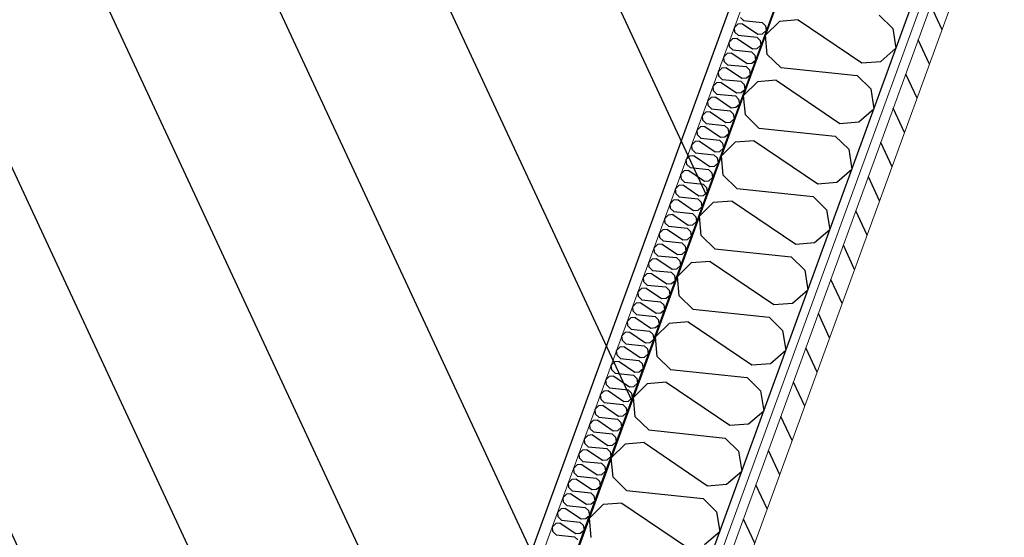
# Model space of a CAD drawing. Header units: millimetres. Extents: x 112481703 to 112588235, y 1264638581 to 1264713486.
# Tile 472 of 487: x 112586453 to 112587600, y 1264690047 to 1264690650. Entities that reach past the tile are written whole.
import ezdxf

# ---------------------------------------------------------------- set-up
doc = ezdxf.new("R2010")
doc.units = ezdxf.units.MM
doc.header["$LTSCALE"] = 0.5
doc.header["$MEASUREMENT"] = 0
doc.linetypes.add('PLINE', pattern=[0])
doc.layers.add('235- Utvendig kledning og overflate', color=7, linetype='Continuous', lineweight=0)
doc.layers.add('236- Innvendig kledning og overflate', color=7, linetype='Continuous', lineweight=0)
for name, color, linetype in [('862- M___Nettoareal', 7, 'Continuous'), ('862- M___Nettoareal(Polylinje)', 7, 'Continuous'), ('LA_farge_dekke_asfalt2', 7, 'Continuous'), ('Yttervegger.A225', 7, 'Continuous'), ('Yttervegger.A225 (Skravur)', 7, 'Continuous')]:
    doc.layers.add(name, color=color, linetype=linetype)
pattern_1 = [(249.956, (112557650, 1264717795), (-81.357, 29.68231), [0, -50]), (249.956, (112557682.11, 1264717756.67), (-81.357, 29.68231), [0, -50])]

# ---------------------------------------------------------------- blocks, each defined once
blk = doc.blocks.new('Teknisk rom_20_17', base_point=(112585163.9, 1264690336.6))
at = {"layer": '862- M___Nettoareal(Polylinje)', "linetype": 'PLINE', "flags": 128}
blk.add_lwpolyline([(112587298.9, 1264690713.8), (112583190, 1264692212.9), (112582398, 1264690042), (112586506.8, 1264688542.9)], close=True, dxfattribs=at)
blk = doc.blocks.new('*X284', base_point=(112557650, 1264717795))
at = {"layer": 'Yttervegger.A225 (Skravur)', "linetype": 'PLINE'}
for p, q in [((112587296.7, 1264690648.8), (112587292.9, 1264690652.5)), ((112587296.7, 1264690648.8), (112587318.3, 1264690646.5)), ((112587318.3, 1264690646.5), (112587322.1, 1264690642.7)), ((112587290, 1264690644.8), (112587286.1, 1264690640.9)), ((112587286.6, 1264690635.4), (112587286.1, 1264690640.9)), ((112587290.4, 1264690631.7), (112587286.6, 1264690635.4)), ((112587295.4, 1264690645.2), (112587290, 1264690644.8)), ((112587295.4, 1264690645.2), (112587313.4, 1264690633)), ((112587318.7, 1264690633.4), (112587323, 1264690637.1)), ((112587322.1, 1264690642.7), (112587323, 1264690637.1)), ((112587283.8, 1264690627.7), (112587279.9, 1264690623.8)), ((112587280.4, 1264690618.3), (112587279.9, 1264690623.8)), ((112587289.1, 1264690628.1), (112587283.8, 1264690627.7)), ((112587289.1, 1264690628.1), (112587307.1, 1264690615.9)), ((112587290.4, 1264690631.7), (112587312.1, 1264690629.4)), ((112587312.1, 1264690629.4), (112587315.9, 1264690625.6)), ((112587313.4, 1264690633), (112587318.7, 1264690633.4)), ((112587315.9, 1264690625.6), (112587316.8, 1264690620)), ((112587284.2, 1264690614.6), (112587280.4, 1264690618.3)), ((112587284.2, 1264690614.6), (112587305.8, 1264690612.3)), ((112587305.8, 1264690612.3), (112587309.7, 1264690608.5)), ((112587307.1, 1264690615.9), (112587312.5, 1264690616.3)), ((112587312.5, 1264690616.3), (112587316.8, 1264690620)), ((112587277.5, 1264690610.5), (112587273.6, 1264690606.7)), ((112587274.1, 1264690601.2), (112587273.6, 1264690606.7)), ((112587277.9, 1264690597.4), (112587274.1, 1264690601.2)), ((112587282.9, 1264690611), (112587277.5, 1264690610.5)), ((112587282.9, 1264690611), (112587300.9, 1264690598.8)), ((112587306.2, 1264690599.2), (112587310.6, 1264690602.9)), ((112587309.7, 1264690608.5), (112587310.6, 1264690602.9)), ((112587271.3, 1264690593.4), (112587267.4, 1264690589.6)), ((112587267.9, 1264690584.1), (112587267.4, 1264690589.6)), ((112587276.6, 1264690593.9), (112587271.3, 1264690593.4)), ((112587276.6, 1264690593.9), (112587294.7, 1264690581.7)), ((112587277.9, 1264690597.4), (112587299.6, 1264690595.2)), ((112587299.6, 1264690595.2), (112587303.4, 1264690591.4)), ((112587300.9, 1264690598.8), (112587306.2, 1264690599.2)), ((112587303.4, 1264690591.4), (112587304.3, 1264690585.8)), ((112587271.7, 1264690580.3), (112587267.9, 1264690584.1)), ((112587271.7, 1264690580.3), (112587293.4, 1264690578.1)), ((112587293.4, 1264690578.1), (112587297.2, 1264690574.3)), ((112587294.7, 1264690581.7), (112587300, 1264690582.1)), ((112587300, 1264690582.1), (112587304.3, 1264690585.8)), ((112587265.1, 1264690576.3), (112587261.1, 1264690572.5)), ((112587261.6, 1264690567), (112587261.1, 1264690572.5)), ((112587265.5, 1264690563.2), (112587261.6, 1264690567)), ((112587270.4, 1264690576.7), (112587265.1, 1264690576.3)), ((112587270.4, 1264690576.7), (112587288.4, 1264690564.5)), ((112587293.8, 1264690565), (112587298.1, 1264690568.7)), ((112587297.2, 1264690574.3), (112587298.1, 1264690568.7)), ((112587258.8, 1264690559.2), (112587254.9, 1264690555.4)), ((112587255.4, 1264690549.9), (112587254.9, 1264690555.4)), ((112587264.2, 1264690559.6), (112587258.8, 1264690559.2)), ((112587264.2, 1264690559.6), (112587282.2, 1264690547.4)), ((112587265.5, 1264690563.2), (112587287.1, 1264690561)), ((112587287.1, 1264690561), (112587290.9, 1264690557.2)), ((112587288.4, 1264690564.5), (112587293.8, 1264690565)), ((112587290.9, 1264690557.2), (112587291.8, 1264690551.6)), ((112587259.2, 1264690546.1), (112587255.4, 1264690549.9)), ((112587259.2, 1264690546.1), (112587280.9, 1264690543.8)), ((112587280.9, 1264690543.8), (112587284.7, 1264690540.1)), ((112587282.2, 1264690547.4), (112587287.5, 1264690547.9)), ((112587287.5, 1264690547.9), (112587291.8, 1264690551.6)), ((112587252.6, 1264690542.1), (112587248.7, 1264690538.3)), ((112587249.2, 1264690532.8), (112587248.7, 1264690538.3)), ((112587253, 1264690529), (112587249.2, 1264690532.8)), ((112587257.9, 1264690542.5), (112587252.6, 1264690542.1)), ((112587257.9, 1264690542.5), (112587275.9, 1264690530.3)), ((112587281.3, 1264690530.7), (112587285.6, 1264690534.5)), ((112587284.7, 1264690540.1), (112587285.6, 1264690534.5)), ((112587246.3, 1264690525), (112587242.4, 1264690521.1)), ((112587242.9, 1264690515.7), (112587242.4, 1264690521.1)), ((112587251.7, 1264690525.4), (112587246.3, 1264690525)), ((112587251.7, 1264690525.4), (112587269.7, 1264690513.2)), ((112587253, 1264690529), (112587274.6, 1264690526.7)), ((112587274.6, 1264690526.7), (112587278.4, 1264690523)), ((112587275.9, 1264690530.3), (112587281.3, 1264690530.7)), ((112587278.4, 1264690523), (112587279.4, 1264690517.4)), ((112587246.7, 1264690511.9), (112587242.9, 1264690515.7)), ((112587246.7, 1264690511.9), (112587268.4, 1264690509.6)), ((112587268.4, 1264690509.6), (112587272.2, 1264690505.9)), ((112587269.7, 1264690513.2), (112587275, 1264690513.6)), ((112587275, 1264690513.6), (112587279.4, 1264690517.4)), ((112587240.1, 1264690507.9), (112587236.2, 1264690504)), ((112587236.7, 1264690498.6), (112587236.2, 1264690504)), ((112587240.5, 1264690494.8), (112587236.7, 1264690498.6)), ((112587245.4, 1264690508.3), (112587240.1, 1264690507.9)), ((112587245.4, 1264690508.3), (112587263.5, 1264690496.1)), ((112587268.8, 1264690496.5), (112587273.1, 1264690500.3)), ((112587272.2, 1264690505.9), (112587273.1, 1264690500.3)), ((112587233.8, 1264690490.8), (112587229.9, 1264690486.9)), ((112587230.4, 1264690481.4), (112587229.9, 1264690486.9)), ((112587239.2, 1264690491.2), (112587233.8, 1264690490.8)), ((112587239.2, 1264690491.2), (112587257.2, 1264690479)), ((112587240.5, 1264690494.8), (112587262.1, 1264690492.5)), ((112587262.1, 1264690492.5), (112587266, 1264690488.8)), ((112587263.5, 1264690496.1), (112587268.8, 1264690496.5)), ((112587266, 1264690488.8), (112587266.9, 1264690483.1)), ((112587234.3, 1264690477.7), (112587230.4, 1264690481.4)), ((112587234.3, 1264690477.7), (112587255.9, 1264690475.4)), ((112587255.9, 1264690475.4), (112587259.7, 1264690471.7)), ((112587257.2, 1264690479), (112587262.6, 1264690479.4)), ((112587262.6, 1264690479.4), (112587266.9, 1264690483.1)), ((112587227.6, 1264690473.7), (112587223.7, 1264690469.8)), ((112587224.2, 1264690464.3), (112587223.7, 1264690469.8)), ((112587228, 1264690460.6), (112587224.2, 1264690464.3)), ((112587232.9, 1264690474.1), (112587227.6, 1264690473.7)), ((112587232.9, 1264690474.1), (112587251, 1264690461.9)), ((112587256.3, 1264690462.3), (112587260.6, 1264690466)), ((112587259.7, 1264690471.7), (112587260.6, 1264690466)), ((112587221.4, 1264690456.6), (112587217.4, 1264690452.7)), ((112587218, 1264690447.2), (112587217.4, 1264690452.7)), ((112587226.7, 1264690457), (112587221.4, 1264690456.6)), ((112587226.7, 1264690457), (112587244.7, 1264690444.8)), ((112587228, 1264690460.6), (112587249.7, 1264690458.3)), ((112587249.7, 1264690458.3), (112587253.5, 1264690454.6)), ((112587251, 1264690461.9), (112587256.3, 1264690462.3)), ((112587253.5, 1264690454.6), (112587254.4, 1264690448.9)), ((112587220.5, 1264690439.9), (112587215.1, 1264690439.5)), ((112587221.8, 1264690443.5), (112587218, 1264690447.2)), ((112587220.5, 1264690439.9), (112587238.5, 1264690427.7)), ((112587221.8, 1264690443.5), (112587243.4, 1264690441.2)), ((112587243.4, 1264690441.2), (112587247.2, 1264690437.4)), ((112587244.7, 1264690444.8), (112587250.1, 1264690445.2)), ((112587250.1, 1264690445.2), (112587254.4, 1264690448.9)), ((112587215.1, 1264690439.5), (112587211.2, 1264690435.6)), ((112587211.7, 1264690430.1), (112587211.2, 1264690435.6)), ((112587215.5, 1264690426.4), (112587211.7, 1264690430.1)), ((112587243.8, 1264690428.1), (112587248.1, 1264690431.8)), ((112587247.2, 1264690437.4), (112587248.1, 1264690431.8)), ((112587208.9, 1264690422.4), (112587205, 1264690418.5)), ((112587205.5, 1264690413), (112587205, 1264690418.5)), ((112587214.2, 1264690422.8), (112587208.9, 1264690422.4)), ((112587214.2, 1264690422.8), (112587232.2, 1264690410.6)), ((112587215.5, 1264690426.4), (112587237.2, 1264690424.1)), ((112587237.2, 1264690424.1), (112587241, 1264690420.3)), ((112587238.5, 1264690427.7), (112587243.8, 1264690428.1)), ((112587241, 1264690420.3), (112587241.9, 1264690414.7)), ((112587208, 1264690405.7), (112587202.6, 1264690405.3)), ((112587209.3, 1264690409.3), (112587205.5, 1264690413)), ((112587208, 1264690405.7), (112587226, 1264690393.5)), ((112587209.3, 1264690409.3), (112587230.9, 1264690407)), ((112587230.9, 1264690407), (112587234.8, 1264690403.2)), ((112587232.2, 1264690410.6), (112587237.6, 1264690411)), ((112587237.6, 1264690411), (112587241.9, 1264690414.7)), ((112587202.6, 1264690405.3), (112587198.7, 1264690401.4)), ((112587199.2, 1264690395.9), (112587198.7, 1264690401.4)), ((112587203, 1264690392.2), (112587199.2, 1264690395.9)), ((112587231.3, 1264690393.9), (112587235.7, 1264690397.6)), ((112587234.8, 1264690403.2), (112587235.7, 1264690397.6)), ((112587196.4, 1264690388.1), (112587192.5, 1264690384.3)), ((112587193, 1264690378.8), (112587192.5, 1264690384.3)), ((112587201.7, 1264690388.6), (112587196.4, 1264690388.1)), ((112587201.7, 1264690388.6), (112587219.8, 1264690376.4)), ((112587203, 1264690392.2), (112587224.7, 1264690389.9)), ((112587224.7, 1264690389.9), (112587228.5, 1264690386.1)), ((112587226, 1264690393.5), (112587231.3, 1264690393.9)), ((112587228.5, 1264690386.1), (112587229.4, 1264690380.5)), ((112587195.5, 1264690371.5), (112587190.2, 1264690371)), ((112587196.8, 1264690375), (112587193, 1264690378.8)), ((112587195.5, 1264690371.5), (112587213.5, 1264690359.3)), ((112587196.8, 1264690375), (112587218.5, 1264690372.8)), ((112587218.5, 1264690372.8), (112587222.3, 1264690369)), ((112587219.8, 1264690376.4), (112587225.1, 1264690376.8)), ((112587225.1, 1264690376.8), (112587229.4, 1264690380.5)), ((112587190.2, 1264690371), (112587186.2, 1264690367.2)), ((112587186.7, 1264690361.7), (112587186.2, 1264690367.2)), ((112587190.6, 1264690357.9), (112587186.7, 1264690361.7)), ((112587213.5, 1264690359.3), (112587218.9, 1264690359.7)), ((112587218.9, 1264690359.7), (112587223.2, 1264690363.4)), ((112587222.3, 1264690369), (112587223.2, 1264690363.4)), ((112587183.9, 1264690353.9), (112587180, 1264690350.1)), ((112587180.5, 1264690344.6), (112587180, 1264690350.1)), ((112587189.3, 1264690354.3), (112587183.9, 1264690353.9)), ((112587189.3, 1264690354.3), (112587207.3, 1264690342.1)), ((112587190.6, 1264690357.9), (112587212.2, 1264690355.7)), ((112587212.2, 1264690355.7), (112587216, 1264690351.9)), ((112587216, 1264690351.9), (112587216.9, 1264690346.3)), ((112587177.7, 1264690336.8), (112587173.8, 1264690333)), ((112587183, 1264690337.2), (112587177.7, 1264690336.8)), ((112587184.3, 1264690340.8), (112587180.5, 1264690344.6)), ((112587183, 1264690337.2), (112587201, 1264690325)), ((112587184.3, 1264690340.8), (112587206, 1264690338.6)), ((112587206, 1264690338.6), (112587209.8, 1264690334.8)), ((112587207.3, 1264690342.1), (112587212.6, 1264690342.6)), ((112587212.6, 1264690342.6), (112587216.9, 1264690346.3)), ((112587174.3, 1264690327.5), (112587173.8, 1264690333)), ((112587178.1, 1264690323.7), (112587174.3, 1264690327.5)), ((112587201, 1264690325), (112587206.4, 1264690325.5)), ((112587206.4, 1264690325.5), (112587210.7, 1264690329.2)), ((112587209.8, 1264690334.8), (112587210.7, 1264690329.2)), ((112587171.4, 1264690319.7), (112587167.5, 1264690315.8)), ((112587168, 1264690310.4), (112587167.5, 1264690315.8)), ((112587176.8, 1264690320.1), (112587171.4, 1264690319.7)), ((112587176.8, 1264690320.1), (112587194.8, 1264690307.9)), ((112587178.1, 1264690323.7), (112587199.7, 1264690321.4)), ((112587199.7, 1264690321.4), (112587203.6, 1264690317.7)), ((112587203.6, 1264690317.7), (112587204.5, 1264690312.1)), ((112587165.2, 1264690302.6), (112587161.3, 1264690298.7)), ((112587170.5, 1264690303), (112587165.2, 1264690302.6)), ((112587171.8, 1264690306.6), (112587168, 1264690310.4)), ((112587170.5, 1264690303), (112587188.6, 1264690290.8)), ((112587171.8, 1264690306.6), (112587193.5, 1264690304.3)), ((112587193.5, 1264690304.3), (112587197.3, 1264690300.6)), ((112587194.8, 1264690307.9), (112587200.1, 1264690308.3)), ((112587200.1, 1264690308.3), (112587204.5, 1264690312.1)), ((112587161.8, 1264690293.3), (112587161.3, 1264690298.7)), ((112587165.6, 1264690289.5), (112587161.8, 1264690293.3)), ((112587188.6, 1264690290.8), (112587193.9, 1264690291.2)), ((112587193.9, 1264690291.2), (112587198.2, 1264690295)), ((112587197.3, 1264690300.6), (112587198.2, 1264690295)), ((112587158.9, 1264690285.5), (112587155, 1264690281.6)), ((112587155.5, 1264690276.2), (112587155, 1264690281.6)), ((112587164.3, 1264690285.9), (112587158.9, 1264690285.5)), ((112587164.3, 1264690285.9), (112587182.3, 1264690273.7)), ((112587165.6, 1264690289.5), (112587187.2, 1264690287.2)), ((112587187.2, 1264690287.2), (112587191.1, 1264690283.5)), ((112587191.1, 1264690283.5), (112587192, 1264690277.8)), ((112587152.7, 1264690268.4), (112587148.8, 1264690264.5)), ((112587158, 1264690268.8), (112587152.7, 1264690268.4)), ((112587159.4, 1264690272.4), (112587155.5, 1264690276.2)), ((112587158, 1264690268.8), (112587176.1, 1264690256.6)), ((112587159.4, 1264690272.4), (112587181, 1264690270.1)), ((112587181, 1264690270.1), (112587184.8, 1264690266.4)), ((112587182.3, 1264690273.7), (112587187.7, 1264690274.1)), ((112587187.7, 1264690274.1), (112587192, 1264690277.8)), ((112587149.3, 1264690259), (112587148.8, 1264690264.5)), ((112587153.1, 1264690255.3), (112587149.3, 1264690259)), ((112587176.1, 1264690256.6), (112587181.4, 1264690257)), ((112587181.4, 1264690257), (112587185.7, 1264690260.7)), ((112587184.8, 1264690266.4), (112587185.7, 1264690260.7)), ((112587146.5, 1264690251.3), (112587142.5, 1264690247.4)), ((112587143.1, 1264690241.9), (112587142.5, 1264690247.4)), ((112587151.8, 1264690251.7), (112587146.5, 1264690251.3)), ((112587151.8, 1264690251.7), (112587169.8, 1264690239.5)), ((112587153.1, 1264690255.3), (112587174.8, 1264690253)), ((112587174.8, 1264690253), (112587178.6, 1264690249.3)), ((112587178.6, 1264690249.3), (112587179.5, 1264690243.6)), ((112587140.2, 1264690234.2), (112587136.3, 1264690230.3)), ((112587145.6, 1264690234.6), (112587140.2, 1264690234.2)), ((112587146.9, 1264690238.2), (112587143.1, 1264690241.9)), ((112587145.6, 1264690234.6), (112587163.6, 1264690222.4)), ((112587146.9, 1264690238.2), (112587168.5, 1264690235.9)), ((112587168.5, 1264690235.9), (112587172.3, 1264690232.1)), ((112587169.8, 1264690239.5), (112587175.2, 1264690239.9)), ((112587175.2, 1264690239.9), (112587179.5, 1264690243.6)), ((112587136.8, 1264690224.8), (112587136.3, 1264690230.3)), ((112587140.6, 1264690221.1), (112587136.8, 1264690224.8)), ((112587163.6, 1264690222.4), (112587168.9, 1264690222.8)), ((112587168.9, 1264690222.8), (112587173.2, 1264690226.5)), ((112587172.3, 1264690232.1), (112587173.2, 1264690226.5)), ((112587134, 1264690217.1), (112587130.1, 1264690213.2)), ((112587130.6, 1264690207.7), (112587130.1, 1264690213.2)), ((112587139.3, 1264690217.5), (112587134, 1264690217.1)), ((112587139.3, 1264690217.5), (112587157.3, 1264690205.3)), ((112587140.6, 1264690221.1), (112587162.3, 1264690218.8)), ((112587162.3, 1264690218.8), (112587166.1, 1264690215)), ((112587166.1, 1264690215), (112587167, 1264690209.4)), ((112587127.7, 1264690200), (112587123.8, 1264690196.1)), ((112587133.1, 1264690200.4), (112587127.7, 1264690200)), ((112587134.4, 1264690204), (112587130.6, 1264690207.7)), ((112587133.1, 1264690200.4), (112587151.1, 1264690188.2)), ((112587134.4, 1264690204), (112587156, 1264690201.7)), ((112587156, 1264690201.7), (112587159.9, 1264690197.9)), ((112587157.3, 1264690205.3), (112587162.7, 1264690205.7)), ((112587162.7, 1264690205.7), (112587167, 1264690209.4)), ((112587124.3, 1264690190.6), (112587123.8, 1264690196.1)), ((112587128.1, 1264690186.9), (112587124.3, 1264690190.6)), ((112587151.1, 1264690188.2), (112587156.4, 1264690188.6)), ((112587156.4, 1264690188.6), (112587160.8, 1264690192.3)), ((112587159.9, 1264690197.9), (112587160.8, 1264690192.3)), ((112587121.5, 1264690182.9), (112587117.6, 1264690179)), ((112587118.1, 1264690173.5), (112587117.6, 1264690179)), ((112587126.8, 1264690183.3), (112587121.5, 1264690182.9)), ((112587126.8, 1264690183.3), (112587144.9, 1264690171.1)), ((112587128.1, 1264690186.9), (112587149.8, 1264690184.6)), ((112587149.8, 1264690184.6), (112587153.6, 1264690180.8)), ((112587153.6, 1264690180.8), (112587154.5, 1264690175.2)), ((112587115.3, 1264690165.7), (112587111.3, 1264690161.9)), ((112587120.6, 1264690166.2), (112587115.3, 1264690165.7)), ((112587121.9, 1264690169.8), (112587118.1, 1264690173.5)), ((112587120.6, 1264690166.2), (112587138.6, 1264690154)), ((112587121.9, 1264690169.8), (112587143.6, 1264690167.5)), ((112587143.6, 1264690167.5), (112587147.4, 1264690163.7)), ((112587144.9, 1264690171.1), (112587150.2, 1264690171.5)), ((112587150.2, 1264690171.5), (112587154.5, 1264690175.2)), ((112587111.8, 1264690156.4), (112587111.3, 1264690161.9)), ((112587115.7, 1264690152.6), (112587111.8, 1264690156.4)), ((112587138.6, 1264690154), (112587144, 1264690154.4)), ((112587144, 1264690154.4), (112587148.3, 1264690158.1)), ((112587147.4, 1264690163.7), (112587148.3, 1264690158.1)), ((112587109, 1264690148.6), (112587105.1, 1264690144.8)), ((112587105.6, 1264690139.3), (112587105.1, 1264690144.8)), ((112587114.4, 1264690149), (112587109, 1264690148.6)), ((112587114.4, 1264690149), (112587132.4, 1264690136.9)), ((112587115.7, 1264690152.6), (112587137.3, 1264690150.4)), ((112587137.3, 1264690150.4), (112587141.1, 1264690146.6)), ((112587141.1, 1264690146.6), (112587142, 1264690141)), ((112587102.8, 1264690131.5), (112587098.9, 1264690127.7)), ((112587108.1, 1264690131.9), (112587102.8, 1264690131.5)), ((112587109.4, 1264690135.5), (112587105.6, 1264690139.3)), ((112587108.1, 1264690131.9), (112587126.1, 1264690119.7)), ((112587109.4, 1264690135.5), (112587131.1, 1264690133.3)), ((112587131.1, 1264690133.3), (112587134.9, 1264690129.5)), ((112587132.4, 1264690136.9), (112587137.7, 1264690137.3)), ((112587137.7, 1264690137.3), (112587142, 1264690141)), ((112587099.4, 1264690122.2), (112587098.9, 1264690127.7)), ((112587103.2, 1264690118.4), (112587099.4, 1264690122.2)), ((112587126.1, 1264690119.7), (112587131.5, 1264690120.2)), ((112587131.5, 1264690120.2), (112587135.8, 1264690123.9)), ((112587134.9, 1264690129.5), (112587135.8, 1264690123.9)), ((112587096.5, 1264690114.4), (112587092.6, 1264690110.6)), ((112587093.1, 1264690105.1), (112587092.6, 1264690110.6)), ((112587101.9, 1264690114.8), (112587096.5, 1264690114.4)), ((112587101.9, 1264690114.8), (112587119.9, 1264690102.6)), ((112587103.2, 1264690118.4), (112587124.8, 1264690116.1)), ((112587124.8, 1264690116.1), (112587128.7, 1264690112.4)), ((112587128.7, 1264690112.4), (112587129.6, 1264690106.8)), ((112587090.3, 1264690097.3), (112587086.4, 1264690093.4)), ((112587095.6, 1264690097.7), (112587090.3, 1264690097.3)), ((112587096.9, 1264690101.3), (112587093.1, 1264690105.1)), ((112587095.6, 1264690097.7), (112587113.7, 1264690085.5)), ((112587096.9, 1264690101.3), (112587118.6, 1264690099)), ((112587118.6, 1264690099), (112587122.4, 1264690095.3)), ((112587119.9, 1264690102.6), (112587125.2, 1264690103)), ((112587125.2, 1264690103), (112587129.6, 1264690106.8)), ((112587086.9, 1264690088), (112587086.4, 1264690093.4)), ((112587090.7, 1264690084.2), (112587086.9, 1264690088)), ((112587113.7, 1264690085.5), (112587119, 1264690085.9)), ((112587119, 1264690085.9), (112587123.3, 1264690089.7)), ((112587122.4, 1264690095.3), (112587123.3, 1264690089.7)), ((112587084, 1264690080.2), (112587080.1, 1264690076.3)), ((112587080.6, 1264690070.9), (112587080.1, 1264690076.3)), ((112587089.4, 1264690080.6), (112587084, 1264690080.2)), ((112587089.4, 1264690080.6), (112587107.4, 1264690068.4)), ((112587090.7, 1264690084.2), (112587112.3, 1264690081.9)), ((112587112.3, 1264690081.9), (112587116.2, 1264690078.2)), ((112587116.2, 1264690078.2), (112587117.1, 1264690072.6)), ((112587077.8, 1264690063.1), (112587073.9, 1264690059.2)), ((112587083.1, 1264690063.5), (112587077.8, 1264690063.1)), ((112587084.5, 1264690067.1), (112587080.6, 1264690070.9)), ((112587083.1, 1264690063.5), (112587101.2, 1264690051.3)), ((112587084.5, 1264690067.1), (112587106.1, 1264690064.8)), ((112587106.1, 1264690064.8), (112587109.9, 1264690061.1)), ((112587107.4, 1264690068.4), (112587112.8, 1264690068.8)), ((112587112.8, 1264690068.8), (112587117.1, 1264690072.6)), ((112587074.4, 1264690053.8), (112587073.9, 1264690059.2)), ((112587078.2, 1264690050), (112587074.4, 1264690053.8)), ((112587078.2, 1264690050), (112587099.9, 1264690047.7)), ((112587101.2, 1264690051.3), (112587106.5, 1264690051.7)), ((112587106.5, 1264690051.7), (112587110.8, 1264690055.4)), ((112587109.9, 1264690061.1), (112587110.8, 1264690055.4)), ((112587099.9, 1264690047.7), (112587103.7, 1264690044))]:
    blk.add_line(p, q, dxfattribs=at)
blk = doc.blocks.new('*X286', base_point=(112557650, 1264717795))
at = {"layer": 'Yttervegger.A225 (Skravur)', "linetype": 'PLINE'}
for p, q in [((112587338.3, 1264690647.9), (112587322.2, 1264690632)), ((112587360.3, 1264690649.6), (112587338.3, 1264690647.9)), ((112587360.3, 1264690649.6), (112587434.4, 1264690599.5)), ((112587454.7, 1264690655), (112587470.4, 1264690639.6)), ((112587470.4, 1264690639.6), (112587474.1, 1264690616.5)), ((112587324.3, 1264690609.5), (112587322.2, 1264690632)), ((112587456.4, 1264690601.2), (112587474.1, 1264690616.5)), ((112587340, 1264690594.1), (112587324.3, 1264690609.5)), ((112587434.4, 1264690599.5), (112587456.4, 1264690601.2)), ((112587340, 1264690594.1), (112587429, 1264690584.7)), ((112587312.7, 1264690577.6), (112587296.6, 1264690561.7)), ((112587334.6, 1264690579.3), (112587312.7, 1264690577.6)), ((112587334.6, 1264690579.3), (112587408.8, 1264690529.1)), ((112587429, 1264690584.7), (112587444.7, 1264690569.2)), ((112587444.7, 1264690569.2), (112587448.5, 1264690546.1)), ((112587298.7, 1264690539.2), (112587296.6, 1264690561.7)), ((112587430.7, 1264690530.8), (112587448.5, 1264690546.1)), ((112587314.4, 1264690523.7), (112587298.7, 1264690539.2)), ((112587314.4, 1264690523.7), (112587403.4, 1264690514.4)), ((112587408.8, 1264690529.1), (112587430.7, 1264690530.8)), ((112587309, 1264690508.9), (112587287, 1264690507.2)), ((112587309, 1264690508.9), (112587383.1, 1264690458.8)), ((112587403.4, 1264690514.4), (112587419.1, 1264690498.9)), ((112587287, 1264690507.2), (112587270.9, 1264690491.4)), ((112587419.1, 1264690498.9), (112587422.8, 1264690475.8)), ((112587273, 1264690468.8), (112587270.9, 1264690491.4)), ((112587405.1, 1264690460.5), (112587422.8, 1264690475.8)), ((112587288.7, 1264690453.4), (112587273, 1264690468.8)), ((112587288.7, 1264690453.4), (112587377.7, 1264690444)), ((112587383.1, 1264690458.8), (112587405.1, 1264690460.5)), ((112587377.7, 1264690444), (112587393.4, 1264690428.6)), ((112587261.4, 1264690436.9), (112587245.3, 1264690421)), ((112587283.3, 1264690438.6), (112587261.4, 1264690436.9)), ((112587283.3, 1264690438.6), (112587357.4, 1264690388.5)), ((112587393.4, 1264690428.6), (112587397.1, 1264690405.5)), ((112587247.4, 1264690398.5), (112587245.3, 1264690421)), ((112587263.1, 1264690383.1), (112587247.4, 1264690398.5)), ((112587379.4, 1264690390.2), (112587397.1, 1264690405.5)), ((112587263.1, 1264690383.1), (112587352.1, 1264690373.7)), ((112587357.4, 1264690388.5), (112587379.4, 1264690390.2)), ((112587352.1, 1264690373.7), (112587367.8, 1264690358.2)), ((112587235.7, 1264690366.6), (112587219.6, 1264690350.7)), ((112587257.7, 1264690368.3), (112587235.7, 1264690366.6)), ((112587257.7, 1264690368.3), (112587331.8, 1264690318.1)), ((112587221.7, 1264690328.2), (112587219.6, 1264690350.7)), ((112587367.8, 1264690358.2), (112587371.5, 1264690335.1)), ((112587237.4, 1264690312.7), (112587221.7, 1264690328.2)), ((112587353.7, 1264690319.8), (112587371.5, 1264690335.1)), ((112587331.8, 1264690318.1), (112587353.7, 1264690319.8)), ((112587237.4, 1264690312.7), (112587326.4, 1264690303.4)), ((112587326.4, 1264690303.4), (112587342.1, 1264690287.9)), ((112587210, 1264690296.2), (112587193.9, 1264690280.4)), ((112587232, 1264690297.9), (112587210, 1264690296.2)), ((112587232, 1264690297.9), (112587306.1, 1264690247.8)), ((112587196, 1264690257.8), (112587193.9, 1264690280.4)), ((112587342.1, 1264690287.9), (112587345.8, 1264690264.8)), ((112587211.7, 1264690242.4), (112587196, 1264690257.8)), ((112587328.1, 1264690249.5), (112587345.8, 1264690264.8)), ((112587306.1, 1264690247.8), (112587328.1, 1264690249.5)), ((112587211.7, 1264690242.4), (112587300.7, 1264690233)), ((112587184.4, 1264690225.9), (112587168.3, 1264690210)), ((112587206.3, 1264690227.6), (112587184.4, 1264690225.9)), ((112587206.3, 1264690227.6), (112587280.5, 1264690177.5)), ((112587300.7, 1264690233), (112587316.4, 1264690217.6)), ((112587316.4, 1264690217.6), (112587320.2, 1264690194.5)), ((112587170.4, 1264690187.5), (112587168.3, 1264690210)), ((112587302.4, 1264690179.2), (112587320.2, 1264690194.5)), ((112587186.1, 1264690172.1), (112587170.4, 1264690187.5)), ((112587280.5, 1264690177.5), (112587302.4, 1264690179.2)), ((112587186.1, 1264690172.1), (112587275.1, 1264690162.7)), ((112587158.7, 1264690155.6), (112587142.6, 1264690139.7)), ((112587180.7, 1264690157.3), (112587158.7, 1264690155.6)), ((112587180.7, 1264690157.3), (112587254.8, 1264690107.1)), ((112587275.1, 1264690162.7), (112587290.8, 1264690147.3)), ((112587290.8, 1264690147.3), (112587294.5, 1264690124.1)), ((112587144.7, 1264690117.2), (112587142.6, 1264690139.7)), ((112587276.8, 1264690108.8), (112587294.5, 1264690124.1)), ((112587160.4, 1264690101.7), (112587144.7, 1264690117.2)), ((112587254.8, 1264690107.1), (112587276.8, 1264690108.8)), ((112587160.4, 1264690101.7), (112587249.4, 1264690092.4)), ((112587133.1, 1264690085.3), (112587117, 1264690069.4)), ((112587155, 1264690086.9), (112587133.1, 1264690085.3)), ((112587155, 1264690086.9), (112587229.1, 1264690036.8)), ((112587249.4, 1264690092.4), (112587265.1, 1264690076.9)), ((112587265.1, 1264690076.9), (112587268.8, 1264690053.8)), ((112587119.1, 1264690046.8), (112587117, 1264690069.4)), ((112587251.1, 1264690038.5), (112587268.8, 1264690053.8))]:
    blk.add_line(p, q, dxfattribs=at)

msp = doc.modelspace()

# ---------------------------------------------------------------- hatches: boundary and pattern name
at = {"layer": 'LA_farge_dekke_asfalt2', "linetype": 'Continuous'}
h = msp.add_hatch(dxfattribs=at)
h.set_pattern_fill('Murverk', color=256, style=0, pattern_type=2)
h.set_pattern_definition([(294.956, (112557650, 1264717795), (163.1938, 75.94596), [])])
h.paths.add_polyline_path([(112562670.3, 1264672618.4), (112565507.4, 1264680394.8), (112573384.4, 1264677521), (112579262.4, 1264693632), (112587341.4, 1264690684.4), (112579714.9, 1264669780.9), (112576475.3, 1264670962.9), (112575386.6, 1264667979)])
at = {"layer": 'Yttervegger.A225 (Skravur)', "linetype": 'Continuous'}
h = msp.add_hatch(dxfattribs=at)
h.set_pattern_fill('Skrålinjer_1', color=256, style=0, pattern_type=2)
h.set_pattern_definition([(114.95599, (112557650, 1264717795), (27.198964, 12.65766), [])])
h.paths.add_polyline_path([(112587579.7, 1264690844.5), (112586665.6, 1264688339), (112586681.5, 1264688318.5), (112587600.3, 1264690836.9)])
h = msp.add_hatch(dxfattribs=at)
h.set_pattern_fill('Prikker_tett', color=256, style=0, pattern_type=2)
h.set_pattern_definition(pattern_1)
h.paths.add_polyline_path([(112587552.7, 1264690831.9), (112586650.4, 1264688358.7), (112586657.6, 1264688349.3), (112587562.1, 1264690828.5)])
msp.add_hatch(color=256, dxfattribs=at).paths.add_polyline_path([(112587361.7, 1264690743), (112586543.6, 1264688500.7), (112586544.6, 1264688500.4), (112587362.6, 1264690742.7)])
h = msp.add_hatch(dxfattribs=at)
h.set_pattern_fill('Prikker_tett', color=256, style=0, pattern_type=2)
h.set_pattern_definition(pattern_1)
h.paths.add_polyline_path([(112587298.9, 1264690713.8), (112586507.2, 1264688543.8), (112586519.4, 1264688539.4), (112587311.1, 1264690709.3)])

# ---------------------------------------------------------------- linework, layer by layer
at = {"layer": '235- Utvendig kledning og overflate', "linetype": 'PLINE'}
for p, q in [((112586665.6, 1264688339), (112587575.9, 1264690834.1)), ((112586657.6, 1264688349.3), (112587562.1, 1264690828.5))]:
    msp.add_line(p, q, dxfattribs=at)
at = {"layer": '235- Utvendig kledning og overflate', "linetype": 'PLINE', "flags": 128}
msp.add_lwpolyline([(112586681.5, 1264688318.5), (112587600.3, 1264690836.9)], dxfattribs=at)
at = {"layer": '236- Innvendig kledning og overflate', "linetype": 'PLINE'}
msp.add_line((112587311.1, 1264690709.3), (112586519.4, 1264688539.4), dxfattribs=at)
at = {"layer": '236- Innvendig kledning og overflate', "linetype": 'PLINE', "flags": 128}
msp.add_lwpolyline([(112587298.9, 1264690713.8), (112586507.2, 1264688543.8)], dxfattribs=at)
at = {"layer": 'Yttervegger.A225', "linetype": 'PLINE'}
for p, q in [((112587362.6, 1264690742.7), (112586544.6, 1264688500.4)), ((112587349.3, 1264690709.2), (112586543.6, 1264688500.7)), ((112586683.6, 1264688449.7), (112587502, 1264690692.9))]:
    msp.add_line(p, q, dxfattribs=at)

# ---------------------------------------------------------------- block references
at = {"layer": '862- M___Nettoareal', "linetype": 'Continuous'}
msp.add_blockref('Teknisk rom_20_17', (112585163.9, 1264690336.6), dxfattribs=at)
at = {"layer": 'Yttervegger.A225'}
for name in ['*X284', '*X286']:
    msp.add_blockref(name, (112557650, 1264717795), dxfattribs=at)

doc.saveas('drawing.dxf')
